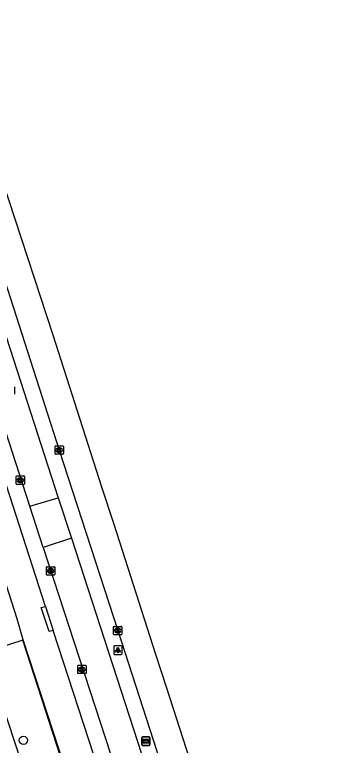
# Model space of a CAD drawing. Extents: x 158087 to 159494, y 382905 to 383981.
# Drawn here: x 159423.2 to 159460.9, y 383170.2 to 383257.1 of the extents above; entities that cross this region are included whole.
import ezdxf

# ---------------------------------------------------------------- set-up
doc = ezdxf.new("R2010")
doc.units = 0
for name, color, linetype in [('IMGEO_Boom', 7, 'Continuous'), ('IMGEO_Hek', 7, 'Continuous'), ('IMGEO_Kolk', 7, 'Continuous'), ('IMGEO_Lichtpunt', 7, 'Continuous'), ('IMGEO_Parkeervlak_gesloten', 7, 'Continuous'), ('IMGEO_Rijbaan_lokaal_gesloten', 7, 'Continuous'), ('IMGEO_Rijbaan_regionaal_gesloten', 7, 'Continuous'), ('IMGEO_Rioolput', 7, 'Continuous'), ('IMGEO_Voetpad_open', 7, 'Continuous'), ('IMGEO_Wegwijzer', 7, 'Continuous')]:
    doc.layers.add(name, color=color, linetype=linetype)

msp = doc.modelspace()

# ---------------------------------------------------------------- linework, layer by layer
at = {"layer": 'IMGEO_Boom'}
msp.add_circle((159424.212, 383170.848), 0.489, dxfattribs=at)
at = {"layer": 'IMGEO_Hek'}
msp.add_lwpolyline([(159433.331, 383145.321), (159435.369, 383148.102), (159424.133, 383182.742), (159404.412, 383176.348), (159396.96, 383200.002), (159416.524, 383206.296), (159409.634, 383227.586), (159398.404, 383223.989), (159398.231, 383224.52)], dxfattribs=at)
at = {"layer": 'IMGEO_Kolk'}
for p, q in [((159427.978, 383204.931), (159427.978, 383205.783)), ((159428.053, 383205.857), (159428.905, 383205.857)), ((159428.466, 383205.637), (159428.491, 383205.637)), ((159428.979, 383205.783), (159428.979, 383204.931)), ((159428.905, 383204.857), (159428.053, 383204.857)), ((159428.489, 383205.077), (159428.464, 383205.077)), ((159423.348, 383201.35), (159423.348, 383202.202)), ((159423.423, 383202.276), (159424.275, 383202.276)), ((159424.349, 383202.202), (159424.349, 383201.35)), ((159423.859, 383201.496), (159423.834, 383201.496)), ((159423.836, 383202.056), (159423.861, 383202.056)), ((159424.275, 383201.276), (159423.423, 383201.276)), ((159426.955, 383190.56), (159426.955, 383191.412)), ((159427.03, 383191.486), (159427.882, 383191.486)), ((159427.443, 383191.266), (159427.468, 383191.266)), ((159427.956, 383191.412), (159427.956, 383190.56)), ((159427.882, 383190.486), (159427.03, 383190.486)), ((159427.466, 383190.706), (159427.441, 383190.706)), ((159434.946, 383183.467), (159434.946, 383184.319)), ((159435.021, 383184.393), (159435.873, 383184.393)), ((159435.434, 383184.173), (159435.459, 383184.173)), ((159435.947, 383184.319), (159435.947, 383183.467)), ((159435.873, 383183.393), (159435.021, 383183.393)), ((159435.457, 383183.613), (159435.432, 383183.613)), ((159430.676, 383178.84), (159430.676, 383179.692)), ((159430.751, 383179.766), (159431.603, 383179.766)), ((159431.677, 383179.692), (159431.677, 383178.84)), ((159431.603, 383178.766), (159430.751, 383178.766)), ((159431.187, 383178.986), (159431.162, 383178.986)), ((159431.164, 383179.546), (159431.189, 383179.546))]:
    msp.add_line(p, q, dxfattribs=at)
for points in [[(159427.978, 383204.931), (159427.978, 383205.783)], [(159428.053, 383205.857), (159428.905, 383205.857)], [(159428.979, 383205.783), (159428.979, 383204.931)], [(159428.905, 383204.857), (159428.053, 383204.857)], [(159428.299, 383205.557), (159428.422, 383205.557), (159428.422, 383205.406), (159428.552, 383205.557), (159428.716, 383205.557), (159428.57, 383205.406), (159428.723, 383205.157), (159428.571, 383205.157), (159428.486, 383205.321), (159428.422, 383205.254), (159428.422, 383205.157), (159428.299, 383205.157), (159428.299, 383205.557)], [(159423.348, 383201.35), (159423.348, 383202.202)], [(159423.423, 383202.276), (159424.275, 383202.276)], [(159424.349, 383202.202), (159424.349, 383201.35)], [(159423.669, 383201.976), (159423.792, 383201.976), (159423.792, 383201.825), (159423.922, 383201.976), (159424.086, 383201.976), (159423.94, 383201.825), (159424.093, 383201.576), (159423.941, 383201.576), (159423.856, 383201.74), (159423.792, 383201.673), (159423.792, 383201.576), (159423.669, 383201.576), (159423.669, 383201.976)], [(159424.275, 383201.276), (159423.423, 383201.276)], [(159426.955, 383190.56), (159426.955, 383191.412)], [(159427.03, 383191.486), (159427.882, 383191.486)], [(159427.276, 383191.186), (159427.399, 383191.186), (159427.399, 383191.035), (159427.529, 383191.186), (159427.693, 383191.186), (159427.547, 383191.035), (159427.7, 383190.786), (159427.548, 383190.786), (159427.463, 383190.95), (159427.399, 383190.883), (159427.399, 383190.786), (159427.276, 383190.786), (159427.276, 383191.186)], [(159427.956, 383191.412), (159427.956, 383190.56)], [(159427.882, 383190.486), (159427.03, 383190.486)], [(159434.946, 383183.467), (159434.946, 383184.319)], [(159435.021, 383184.393), (159435.873, 383184.393)], [(159435.267, 383184.093), (159435.39, 383184.093), (159435.39, 383183.942), (159435.52, 383184.093), (159435.684, 383184.093), (159435.538, 383183.942), (159435.691, 383183.693), (159435.539, 383183.693), (159435.454, 383183.857), (159435.39, 383183.79), (159435.39, 383183.693), (159435.267, 383183.693), (159435.267, 383184.093)], [(159435.947, 383184.319), (159435.947, 383183.467)], [(159435.873, 383183.393), (159435.021, 383183.393)], [(159430.676, 383178.84), (159430.676, 383179.692)], [(159430.751, 383179.766), (159431.603, 383179.766)], [(159431.677, 383179.692), (159431.677, 383178.84)], [(159431.603, 383178.766), (159430.751, 383178.766)], [(159430.997, 383179.466), (159431.12, 383179.466), (159431.12, 383179.315), (159431.25, 383179.466), (159431.414, 383179.466), (159431.268, 383179.315), (159431.421, 383179.066), (159431.269, 383179.066), (159431.184, 383179.23), (159431.12, 383179.163), (159431.12, 383179.066), (159430.997, 383179.066), (159430.997, 383179.466)]]:
    msp.add_lwpolyline(points, dxfattribs=at)
for centre, start, end in [((159428.055, 383205.781), 91.55205, 178.44795), ((159428.055, 383205.781), 91.55205, 178.44795), ((159428.903, 383205.781), 1.55205, 88.44795), ((159428.903, 383205.781), 1.55205, 88.44795), ((159428.055, 383204.933), 181.55205, 268.44795), ((159428.055, 383204.933), 181.55205, 268.44795), ((159428.903, 383204.933), 271.55205, 358.44795), ((159428.903, 383204.933), 271.55205, 358.44795), ((159423.425, 383202.2), 91.55205, 178.44795), ((159423.425, 383202.2), 91.55205, 178.44795), ((159424.273, 383202.2), 1.55205, 88.44795), ((159424.273, 383202.2), 1.55205, 88.44795), ((159423.425, 383201.352), 181.55205, 268.44795), ((159423.425, 383201.352), 181.55205, 268.44795), ((159424.273, 383201.352), 271.55205, 358.44795), ((159424.273, 383201.352), 271.55205, 358.44795), ((159427.032, 383191.41), 91.55205, 178.44795), ((159427.032, 383191.41), 91.55205, 178.44795), ((159427.88, 383191.41), 1.55205, 88.44795), ((159427.88, 383191.41), 1.55205, 88.44795), ((159427.032, 383190.562), 181.55205, 268.44795), ((159427.032, 383190.562), 181.55205, 268.44795), ((159427.88, 383190.562), 271.55205, 358.44795), ((159427.88, 383190.562), 271.55205, 358.44795), ((159435.023, 383184.317), 91.55205, 178.44795), ((159435.023, 383184.317), 91.55205, 178.44795), ((159435.871, 383184.317), 1.55205, 88.44795), ((159435.871, 383184.317), 1.55205, 88.44795), ((159435.023, 383183.469), 181.55205, 268.44795), ((159435.023, 383183.469), 181.55205, 268.44795), ((159435.871, 383183.469), 271.55205, 358.44795), ((159435.871, 383183.469), 271.55205, 358.44795), ((159430.753, 383179.69), 91.55205, 178.44795), ((159430.753, 383179.69), 91.55205, 178.44795), ((159431.601, 383179.69), 1.55205, 88.44795), ((159431.601, 383179.69), 1.55205, 88.44795), ((159430.753, 383178.842), 181.55205, 268.44795), ((159430.753, 383178.842), 181.55205, 268.44795), ((159431.601, 383178.842), 271.55205, 358.44795), ((159431.601, 383178.842), 271.55205, 358.44795)]:
    msp.add_arc(centre, 0.0765, start, end, dxfattribs=at)
for centre, major_axis, ratio, start_param, end_param in [((159428.465, 383205.357), (-0.387, 0.002), 0.722429, 4.712389, 7.853982), ((159428.49, 383205.357), (-0.39, 0.002), 0.717154, 1.570796, 4.712389), ((159423.835, 383201.776), (-0.387, 0.002), 0.722429, 4.712389, 7.853982), ((159423.86, 383201.776), (-0.39, 0.002), 0.717154, 1.570796, 4.712389), ((159427.442, 383190.986), (-0.387, 0.002), 0.722429, 4.712389, 7.853982), ((159427.467, 383190.986), (-0.39, 0.002), 0.717154, 1.570796, 4.712389), ((159435.433, 383183.893), (-0.387, 0.002), 0.722429, 4.712389, 7.853982), ((159435.458, 383183.893), (-0.39, 0.002), 0.717154, 1.570796, 4.712389), ((159431.163, 383179.266), (-0.387, 0.002), 0.722429, 4.712389, 7.853982), ((159431.188, 383179.266), (-0.39, 0.002), 0.717154, 1.570796, 4.712389)]:
    msp.add_ellipse(centre, major_axis=major_axis, ratio=ratio, start_param=start_param, end_param=end_param, dxfattribs=at)
at = {"layer": 'IMGEO_Lichtpunt'}
for p, q in [((159434.968, 383181.962), (159434.968, 383181.155)), ((159434.968, 383181.962), (159434.968, 383181.155)), ((159435.87, 383182.057), (159435.062, 383182.057)), ((159435.87, 383182.057), (159435.062, 383182.057)), ((159435.964, 383181.155), (159435.964, 383181.962)), ((159435.964, 383181.155), (159435.964, 383181.962)), ((159435.062, 383181.061), (159435.87, 383181.061)), ((159435.062, 383181.061), (159435.87, 383181.061))]:
    msp.add_line(p, q, dxfattribs=at)
for points in [[(159435.342, 383181.626), (159435.381, 383181.598), (159435.193, 383181.336), (159435.155, 383181.363), (159435.342, 383181.626)], [(159435.444, 383181.578), (159435.491, 383181.578), (159435.491, 383181.256), (159435.444, 383181.256), (159435.444, 383181.578)], [(159435.554, 383181.598), (159435.592, 383181.625), (159435.779, 383181.363), (159435.74, 383181.335), (159435.554, 383181.598)]]:
    msp.add_lwpolyline(points, dxfattribs=at)
msp.add_circle((159435.467, 383181.76), 0.0994, dxfattribs=at)
for centre, start, end in [((159435.062, 383181.962), 90, 180), ((159435.062, 383181.962), 90, 180), ((159435.87, 383181.962), 0, 90), ((159435.87, 383181.962), 0, 90), ((159435.062, 383181.155), 180, 270), ((159435.062, 383181.155), 180, 270), ((159435.87, 383181.155), 270, 0), ((159435.87, 383181.155), 270, 360)]:
    msp.add_arc(centre, 0.0946, start, end, dxfattribs=at)
at = {"layer": 'IMGEO_Parkeervlak_gesloten'}
msp.add_lwpolyline([(159420.174, 383179.591), (159429.416, 383151.637)], dxfattribs=at)
at = {"layer": 'IMGEO_Rijbaan_lokaal_gesloten'}
for points in [[(159405.593, 383269.878), (159418.081, 383231.361), (159428.351, 383199.686)], [(159424.991, 383198.672), (159410.098, 383244.572)], [(159424.991, 383198.672), (159428.351, 383199.686)], [(159428.351, 383199.686), (159429.946, 383194.868)], [(159426.58, 383193.775), (159424.991, 383198.672)], [(159429.946, 383194.868), (159426.58, 383193.775)], [(159429.946, 383194.868), (159460.895, 383099.637)], [(159426.58, 383193.775), (159441.376, 383148.446)]]:
    msp.add_lwpolyline(points, dxfattribs=at)
at = {"layer": 'IMGEO_Rijbaan_regionaal_gesloten'}
for points in [[(159376.832, 383376.023), (159379.338, 383368.234), (159387.737, 383342.028), (159398.934, 383307.419), (159408.982, 383276.561), (159416.981, 383251.605), (159423.176, 383232.84), (159427.729, 383219.048), (159433.529, 383200.993), (159434.964, 383196.53), (159439.928, 383181.088), (159441.197, 383177.182), (159447.226, 383158.633)], [(159381.442, 383350.685), (159381.816, 383349.595), (159386.306, 383335.49), (159392.929, 383314.999), (159404.699, 383278.784), (159410.429, 383261.147), (159414.039, 383250), (159416.152, 383243.476), (159419.898, 383231.888), (159428.476, 383205.358), (159435.444, 383183.894), (159440.525, 383168.19), (159445.308, 383153.393), (159451.336, 383134.79), (159457.015, 383117.143), (159459.21, 383110.234), (159459.934, 383107.768)]]:
    msp.add_lwpolyline(points, dxfattribs=at)
at = {"layer": 'IMGEO_Rioolput'}
msp.add_line((159423.162, 383212.874), (159423.162, 383212.022), dxfattribs=at)
msp.add_lwpolyline([(159423.162, 383212.874), (159423.162, 383212.022)], dxfattribs=at)
at = {"layer": 'IMGEO_Voetpad_open'}
for points in [[(159433.331, 383145.321), (159435.369, 383148.102), (159424.133, 383182.742), (159404.412, 383176.348), (159396.96, 383200.002), (159416.524, 383206.296), (159416.642, 383206.335)], [(159416.642, 383206.335), (159416.671, 383206.244), (159423.447, 383185.333), (159424.144, 383182.843), (159435.529, 383148.075), (159433.619, 383145.362)], [(159426.834, 383186.764), (159420.991, 383204.728)], [(159427.757, 383183.886), (159427.295, 383183.762), (159426.328, 383186.649), (159426.834, 383186.764)], [(159426.834, 383186.764), (159427.757, 383183.886)], [(159440.438, 383149.429), (159438.809, 383150.413), (159438.578, 383150.711), (159427.757, 383183.886)]]:
    msp.add_lwpolyline(points, dxfattribs=at)
at = {"layer": 'IMGEO_Wegwijzer'}
for p, q in [((159438.298, 383170.336), (159438.298, 383171.136)), ((159438.298, 383171.136), (159438.298, 383170.336)), ((159438.398, 383171.236), (159439.188, 383171.236)), ((159439.188, 383171.236), (159438.398, 383171.236)), ((159439.288, 383171.136), (159439.288, 383170.336)), ((159439.288, 383170.336), (159439.288, 383171.136)), ((159439.188, 383170.236), (159438.398, 383170.236)), ((159438.398, 383170.236), (159439.188, 383170.236))]:
    msp.add_line(p, q, dxfattribs=at)
for points in [[(159438.399, 383170.968), (159439.187, 383170.968), (159439.187, 383170.504), (159438.399, 383170.504), (159438.399, 383170.968)], [(159438.464, 383170.82), (159438.464, 383170.736), (159438.464, 383170.652), (159438.875, 383170.652), (159438.875, 383170.569), (159439.122, 383170.736), (159438.875, 383170.903), (159438.875, 383170.82), (159438.464, 383170.82)]]:
    msp.add_lwpolyline(points, dxfattribs=at)
for centre, start, end in [((159438.398, 383171.136), 90, 180), ((159438.398, 383171.136), 90, 180), ((159439.188, 383171.136), 0, 90), ((159439.188, 383171.136), 360, 90), ((159438.398, 383170.336), 180, 270), ((159438.398, 383170.336), 180, 270), ((159439.188, 383170.336), 270, 0), ((159439.188, 383170.336), 270, 0)]:
    msp.add_arc(centre, 0.1, start, end, dxfattribs=at)

doc.saveas('drawing.dxf')
